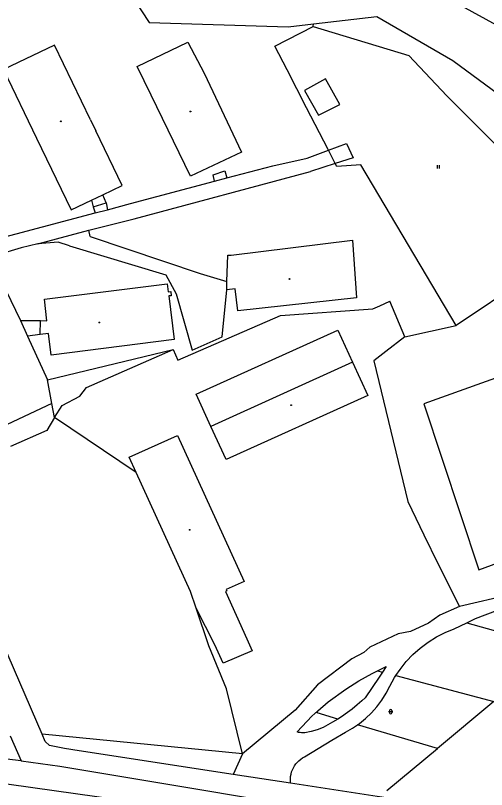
# Model space of a CAD drawing. Extents: x -595546 to -593986, y -1160845 to -1159202.
# Drawn here: x -595221.6 to -595115, y -1159895.1 to -1159719.9 of the extents above; entities that cross this region are included whole.
import ezdxf

# ---------------------------------------------------------------- set-up
doc = ezdxf.new("R2010")
doc.units = 0
for name, color, linetype in [('DOP - kresba z DSPS bez souradnic', 7, 'Continuous'), ('DOP - rozhrani ploch obecne', 7, 'Continuous'), ('Level 36', 7, 'Continuous'), ('Level 39', 7, 'Continuous'), ('Specificka linie pasportu komunikaci', 7, 'Continuous'), ('TM - budovy zdene_ betonove - NP', 7, 'Continuous'), ('TM - budovy zdene_ betonove - VP', 7, 'Continuous'), ('TM - chodniky - VP', 7, 'Continuous'), ('TM - komunikace - VP', 7, 'Continuous'), ('TM - letecke snimky - pomocna linie', 7, 'Continuous'), ('TM - plot drateny_ kovovy - VP', 7, 'Continuous'), ('TM - pomocna konstrukcni linie', 7, 'Continuous'), ('TM - rozhrani ploch obecne - VP', 7, 'Continuous'), ('Z-HRANICE_KULTUR', 7, 'Continuous')]:
    doc.layers.add(name, color=color, linetype=linetype)

msp = doc.modelspace()

# ---------------------------------------------------------------- linework, layer by layer
at = {"layer": 'DOP - kresba z DSPS bez souradnic'}
msp.add_lwpolyline([(-595268.89, -1159891.41), (-595269.21, -1159893.21), (-595268.57, -1159894.71), (-595266.72, -1159895.6), (-595265.32, -1159895.5), (-595256.05, -1159893.09), (-595246.69, -1159891.53), (-595235.36, -1159892.2), (-595232.77, -1159892.57), (-595173.62, -1159900.87), (-595148.3, -1159904.63), (-595141.72, -1159906.17), (-595139.48, -1159905.48), (-595138.52, -1159903.81), (-595138.69, -1159901.97)], dxfattribs=at)
at = {"layer": 'DOP - rozhrani ploch obecne'}
for points in [[(-595196.83, -1159713.02), (-595191.3, -1159721.47)], [(-595154.13, -1159721.78), (-595139.75, -1159720.08)], [(-595139.75, -1159720.08), (-595122.55, -1159730.03)], [(-595191.3, -1159721.47), (-595159.85, -1159722.45)], [(-595159.85, -1159722.45), (-595154.13, -1159721.78)], [(-595150.75, -1159750.4), (-595150.83, -1159750.24), (-595155.67, -1159740.81), (-595160.09, -1159732.2), (-595162.86, -1159726.79), (-595154.17, -1159722.33)], [(-595154.17, -1159722.33), (-595132.54, -1159728.93), (-595123.94, -1159738.07), (-595109.99, -1159752.06), (-595100.09, -1159763.41), (-595106.05, -1159779.51), (-595121.85, -1159790.09)], [(-595122.55, -1159730.03), (-595107.92, -1159740.88)], [(-595149.2, -1159753.41), (-595150.75, -1159750.4)], [(-595148.87, -1159754.06), (-595149.2, -1159753.41)], [(-595143.41, -1159753.68), (-595148.87, -1159754.06)], [(-595121.85, -1159790.09), (-595143.41, -1159753.68)], [(-595139.11, -1159785.59), (-595136.82, -1159784.59)], [(-595133.45, -1159792.63), (-595136.82, -1159784.59)], [(-595140.68, -1159786.26), (-595139.11, -1159785.59)], [(-595133.45, -1159792.63), (-595137.77, -1159795.97)], [(-595137.77, -1159795.97), (-595140.47, -1159798.05)], [(-595140.47, -1159798.05), (-595132.8, -1159829.94)], [(-595132.8, -1159829.94), (-595129.14, -1159837.46)], [(-595129.14, -1159837.46), (-595125.9, -1159844.1)], [(-595125.9, -1159844.1), (-595121.08, -1159853.66)], [(-595109.35, -1159850.98), (-595121.08, -1159853.66)], [(-595177.78, -1159862.63), (-595180.67, -1159854.1)], [(-595121.08, -1159853.66), (-595125.54, -1159855.62)], [(-595125.54, -1159855.62), (-595128.07, -1159857.46)], [(-595128.07, -1159857.46), (-595132.19, -1159859.32)], [(-595119.38, -1159857.36), (-595099.13, -1159863.07)], [(-595134.96, -1159859.85), (-595141.4, -1159862.9)], [(-595132.19, -1159859.32), (-595134.96, -1159859.85)], [(-595173.79, -1159872.35), (-595177.78, -1159862.63)], [(-595141.4, -1159862.9), (-595142.71, -1159864.11)], [(-595145.41, -1159865.52), (-595153.21, -1159871.4)], [(-595142.71, -1159864.11), (-595145.41, -1159865.52)], [(-595139.65, -1159868.25), (-595138.52, -1159868.55)], [(-595135.48, -1159869.35), (-595113.32, -1159875.2)], [(-595170.15, -1159887.04), (-595173.79, -1159872.35)], [(-595153.21, -1159871.4), (-595158.29, -1159877.15)], [(-595113.32, -1159875.2), (-595126.08, -1159885.84)], [(-595158.29, -1159877.15), (-595170.15, -1159887.04)], [(-595153.26, -1159877.79), (-595153.12, -1159877.35)], [(-595148.59, -1159879.17), (-595153.26, -1159877.79)], [(-595126.08, -1159885.84), (-595144.15, -1159880.49)], [(-595137.55, -1159895.38), (-595126.08, -1159885.84)], [(-595220.26, -1159888.63), (-595211.5, -1159889.85)], [(-595211.5, -1159889.85), (-595138.69, -1159901.97)]]:
    msp.add_lwpolyline(points, dxfattribs=at)
at = {"layer": 'Level 36'}
for p, q in [((-595126.08, -1159754.49), (-595126.08, -1159753.74)), ((-595125.58, -1159754.49), (-595125.58, -1159753.74)), ((-595137.13, -1159877.49), (-595136.13, -1159877.49)), ((-595136.88, -1159877.24), (-595136.88, -1159877.74)), ((-595136.38, -1159877.24), (-595136.38, -1159877.74))]:
    msp.add_line(p, q, dxfattribs=at)
for centre, start, end in [((-595136.63, -1159877.24), 0, 180), ((-595136.63, -1159877.74), 180, 0)]:
    msp.add_arc(centre, 0.25, start, end, dxfattribs=at)
at = {"layer": 'Level 39'}
for centre, radius in [((-595181.98, -1159741.63), 0.09), ((-595181.98, -1159741.63), 0.0398), ((-595211.33, -1159743.83), 0.09), ((-595211.33, -1159743.83), 0.0398), ((-595159.53, -1159779.54), 0.09), ((-595159.53, -1159779.54), 0.0398), ((-595202.59, -1159789.4), 0.09), ((-595202.59, -1159789.4), 0.0398), ((-595159.16, -1159808.12), 0.09), ((-595159.16, -1159808.12), 0.0398), ((-595182.14, -1159836.35), 0.09), ((-595182.14, -1159836.35), 0.0398)]:
    msp.add_circle(centre, radius, dxfattribs=at)
at = {"layer": 'Specificka linie pasportu komunikaci'}
for points in [[(-595216.52, -1159771.55), (-595204.94, -1159768.46)], [(-595215.51, -1159882.62), (-595228.35, -1159853.06), (-595235.23, -1159837.21), (-595240.46, -1159825.15)], [(-595172.28, -1159891.72), (-595207.17, -1159886.38), (-595210.51, -1159885.87), (-595213.89, -1159885.16), (-595214.82, -1159884.23), (-595215.51, -1159882.62)], [(-595159.31, -1159893.7), (-595172.28, -1159891.72)], [(-595137.16, -1159897.09), (-595139.72, -1159896.7), (-595159.31, -1159893.7)]]:
    msp.add_lwpolyline(points, dxfattribs=at)
at = {"layer": 'TM - budovy zdene_ betonove - NP'}
msp.add_lwpolyline([(-595145.26, -1159798.4), (-595177.32, -1159812.9)], dxfattribs=at)
at = {"layer": 'TM - budovy zdene_ betonove - VP'}
for points in [[(-595212.72, -1159726.6), (-595224.31, -1159732.07)], [(-595204.6, -1159743.49), (-595212.72, -1159726.6)], [(-595194.01, -1159731.39), (-595182.55, -1159725.92)], [(-595182.55, -1159725.92), (-595178.83, -1159732.95)], [(-595224.31, -1159732.07), (-595216.8, -1159747.67)], [(-595190.84, -1159737.93), (-595194.01, -1159731.39)], [(-595178.83, -1159732.95), (-595170.41, -1159750.82)], [(-595181.94, -1159756.27), (-595190.84, -1159737.93)], [(-595204.6, -1159743.49), (-595203.39, -1159746.02)], [(-595197.44, -1159758.4), (-595203.39, -1159746.02)], [(-595216.8, -1159747.67), (-595209, -1159763.88)], [(-595170.41, -1159750.82), (-595181.94, -1159756.27)], [(-595201.82, -1159760.48), (-595197.44, -1159758.4)], [(-595209, -1159763.88), (-595204.39, -1159761.7)], [(-595172.74, -1159774.16), (-595145.27, -1159770.74)], [(-595145.27, -1159770.74), (-595144.41, -1159783.79)], [(-595173.7, -1159780.11), (-595173.5, -1159774.17)], [(-595173.5, -1159774.17), (-595172.74, -1159774.16)], [(-595215, -1159784.11), (-595187.24, -1159780.63)], [(-595187.24, -1159780.63), (-595187.01, -1159782.44)], [(-595173.76, -1159781.99), (-595173.7, -1159780.11)], [(-595187.01, -1159782.44), (-595186.42, -1159782.36)], [(-595186.42, -1159782.36), (-595186.3, -1159783.31)], [(-595171.81, -1159781.77), (-595173.76, -1159781.99)], [(-595171.21, -1159786.74), (-595171.81, -1159781.77)], [(-595214.47, -1159789.01), (-595215, -1159784.11)], [(-595186.3, -1159783.31), (-595186.89, -1159783.38)], [(-595186.89, -1159783.38), (-595185.65, -1159793.26)], [(-595144.41, -1159783.79), (-595171.21, -1159786.74)], [(-595215.98, -1159792.11), (-595215.92, -1159788.91)], [(-595215.92, -1159788.91), (-595214.47, -1159789.01)], [(-595214.08, -1159791.87), (-595215.98, -1159792.11)], [(-595213.47, -1159796.76), (-595214.08, -1159791.87)], [(-595180.64, -1159805.64), (-595148.61, -1159791.15)], [(-595148.61, -1159791.15), (-595145.26, -1159798.4)], [(-595185.65, -1159793.26), (-595213.47, -1159796.76)], [(-595145.26, -1159798.4), (-595141.79, -1159805.9)], [(-595177.32, -1159812.9), (-595180.64, -1159805.64)], [(-595141.79, -1159805.9), (-595173.88, -1159820.42)], [(-595173.88, -1159820.42), (-595177.32, -1159812.9)], [(-595195.87, -1159819.87), (-595184.91, -1159814.96)], [(-595184.91, -1159814.96), (-595169.83, -1159848.02)], [(-595194.28, -1159823.34), (-595195.87, -1159819.87)], [(-595181.96, -1159850.32), (-595194.28, -1159823.34)], [(-595169.83, -1159848.02), (-595173.9, -1159849.86)], [(-595180.67, -1159854.1), (-595181.96, -1159850.32)], [(-595173.77, -1159850.17), (-595174.03, -1159850.3)], [(-595174.03, -1159850.3), (-595169.24, -1159861.02)], [(-595173.9, -1159849.86), (-595173.77, -1159850.17)], [(-595176.46, -1159862.38), (-595180.67, -1159854.1)], [(-595169.24, -1159861.02), (-595168.03, -1159863.74)], [(-595174.55, -1159866.55), (-595176.46, -1159862.38)], [(-595168.03, -1159863.74), (-595174.55, -1159866.55)]]:
    msp.add_lwpolyline(points, dxfattribs=at)
at = {"layer": 'TM - chodniky - VP'}
for points in [[(-595176.82, -1159755.95), (-595174.18, -1159755.03)], [(-595174.18, -1159755.03), (-595173.77, -1159756.65)], [(-595176.55, -1159757.39), (-595176.82, -1159755.95)], [(-595204.01, -1159763.17), (-595203.5, -1159764.58)], [(-595201.03, -1159762.29), (-595200.76, -1159763.87)], [(-595222.76, -1159882.98), (-595220.26, -1159888.63)], [(-595220.26, -1159888.63), (-595236.47, -1159886.72)]]:
    msp.add_lwpolyline(points, dxfattribs=at)
at = {"layer": 'TM - komunikace - VP'}
for points in [[(-595173.77, -1159756.65), (-595163.35, -1159753.89)], [(-595194.73, -1159765.9), (-595154.77, -1159755.2)], [(-595176.55, -1159757.39), (-595173.77, -1159756.65)], [(-595195.54, -1159762.43), (-595176.55, -1159757.39)], [(-595203.5, -1159764.58), (-595200.76, -1159763.87)], [(-595200.76, -1159763.87), (-595195.54, -1159762.43)], [(-595227.42, -1159770.9), (-595203.5, -1159764.58)], [(-595204.94, -1159768.46), (-595194.73, -1159765.9)], [(-595204.66, -1159769.89), (-595204.94, -1159768.46)], [(-595204.66, -1159769.89), (-595179.74, -1159778.26)], [(-595216.52, -1159771.55), (-595220.28, -1159772.47), (-595225.84, -1159774.12)], [(-595209.31, -1159772.02), (-595211.89, -1159771.2), (-595216.52, -1159771.55)], [(-595209.31, -1159772.02), (-595187.55, -1159778.6)], [(-595225.99, -1159777.57), (-595220.47, -1159788.93)], [(-595220.47, -1159788.93), (-595215.92, -1159788.91)]]:
    msp.add_lwpolyline(points, dxfattribs=at)
at = {"layer": 'TM - letecke snimky - pomocna linie'}
for points in [[(-595151.37, -1159734.19), (-595156.13, -1159736.83), (-595152.95, -1159742.45), (-595148.19, -1159740.01)], [(-595148.19, -1159740.01), (-595151.37, -1159734.19)], [(-595150.75, -1159750.4), (-595146.65, -1159748.87), (-595145.16, -1159752.1), (-595149.2, -1159753.41)], [(-595163.35, -1159753.89), (-595155.58, -1159752.19), (-595150.75, -1159750.4)], [(-595149.2, -1159753.41), (-595154.77, -1159755.2)], [(-595187.55, -1159778.6), (-595185.21, -1159782.93), (-595181.55, -1159795.67), (-595174.78, -1159792.63), (-595173.76, -1159781.99)], [(-595179.74, -1159778.26), (-595173.7, -1159780.11)], [(-595074.8, -1159788.35), (-595129.17, -1159807.8), (-595116.73, -1159845.37), (-595095.4, -1159837.53)], [(-595220.47, -1159788.93), (-595218.84, -1159792.47)], [(-595215.98, -1159792.11), (-595218.84, -1159792.47)], [(-595218.84, -1159792.47), (-595214.31, -1159802.35)], [(-595213.33, -1159807.75), (-595224.71, -1159813.06)], [(-595212.76, -1159810.91), (-595214.48, -1159813.87), (-595222.67, -1159817.43)], [(-595119.38, -1159857.36), (-595117.47, -1159856.43), (-595112.49, -1159854.53), (-595107.38, -1159853.05), (-595104.39, -1159852.45)], [(-595122.26, -1159858.75), (-595119.38, -1159857.36)], [(-595135.48, -1159869.35), (-595134.52, -1159867.92), (-595133.14, -1159866.18), (-595131.61, -1159864.57), (-595129.96, -1159863.09), (-595128.18, -1159861.76), (-595126.29, -1159860.59), (-595124.32, -1159859.59), (-595122.26, -1159858.75)], [(-595139.65, -1159868.25), (-595137.69, -1159867.26)], [(-595137.69, -1159867.26), (-595138.52, -1159868.55)], [(-595146.82, -1159872.42), (-595143.86, -1159870.56), (-595140.81, -1159868.84), (-595139.65, -1159868.25)], [(-595138.52, -1159868.55), (-595139.24, -1159869.66), (-595140.83, -1159872.04), (-595142.45, -1159874.4)], [(-595136.82, -1159871.71), (-595135.75, -1159869.76), (-595135.48, -1159869.35)], [(-595153.12, -1159877.35), (-595150.79, -1159875.31), (-595146.82, -1159872.42)], [(-595144.15, -1159880.49), (-595143.74, -1159880.21), (-595142.31, -1159879.04), (-595140.98, -1159877.77), (-595139.75, -1159876.39), (-595138.65, -1159874.91), (-595137.67, -1159873.35), (-595136.82, -1159871.71)], [(-595142.45, -1159874.4), (-595143.18, -1159875.07), (-595144.23, -1159875.98), (-595145.39, -1159876.91), (-595146.39, -1159877.67), (-595147.79, -1159878.65), (-595148.59, -1159879.17)], [(-595157.85, -1159882.1), (-595154.47, -1159878.54), (-595153.12, -1159877.35)], [(-595148.59, -1159879.17), (-595149.79, -1159879.91), (-595151.9, -1159881.07)], [(-595151.9, -1159881.07), (-595153.26, -1159881.6), (-595154.67, -1159882), (-595156.11, -1159882.26)], [(-595146.87, -1159882.16), (-595145.27, -1159881.25), (-595144.15, -1159880.49)], [(-595170.15, -1159887.04), (-595215.51, -1159882.62)], [(-595156.11, -1159882.26), (-595156.46, -1159882.28), (-595156.81, -1159882.28), (-595157.16, -1159882.25), (-595157.51, -1159882.19), (-595157.85, -1159882.1)], [(-595156.13, -1159887.72), (-595153.07, -1159885.83), (-595149.98, -1159883.97), (-595146.87, -1159882.16)], [(-595170.15, -1159887.04), (-595172.28, -1159891.72)], [(-595159.31, -1159893.7), (-595159.35, -1159893.19), (-595159.34, -1159892.67), (-595159.29, -1159892.16), (-595159.2, -1159891.65), (-595159.06, -1159891.16), (-595158.88, -1159890.68), (-595158.66, -1159890.21), (-595158.39, -1159889.77), (-595158.1, -1159889.35), (-595157.76, -1159888.96), (-595157.4, -1159888.6), (-595157, -1159888.27), (-595156.58, -1159887.98), (-595156.13, -1159887.72)]]:
    msp.add_lwpolyline(points, dxfattribs=at)
at = {"layer": 'TM - plot drateny_ kovovy - VP'}
for points in [[(-595184.82, -1159797.88), (-595161.56, -1159787.79), (-595140.68, -1159786.26)], [(-595214.31, -1159802.35), (-595185.88, -1159795.47)], [(-595185.88, -1159795.47), (-595184.82, -1159797.88)], [(-595213.33, -1159807.75), (-595214.31, -1159802.35)], [(-595212.76, -1159810.91), (-595213.33, -1159807.75)], [(-595194.28, -1159823.34), (-595212.76, -1159810.91)]]:
    msp.add_lwpolyline(points, dxfattribs=at)
at = {"layer": 'TM - pomocna konstrukcni linie'}
for points in [[(-595154.17, -1159722.33), (-595154.13, -1159721.78)], [(-595133.45, -1159792.63), (-595121.85, -1159790.09)]]:
    msp.add_lwpolyline(points, dxfattribs=at)
at = {"layer": 'TM - rozhrani ploch obecne - VP'}
for points in [[(-595204.39, -1159761.7), (-595201.82, -1159760.48)], [(-595204.39, -1159761.7), (-595204.01, -1159763.17)], [(-595201.03, -1159762.29), (-595201.82, -1159760.48)], [(-595204.01, -1159763.17), (-595201.03, -1159762.29)], [(-595212.76, -1159810.91), (-595210.99, -1159808.17), (-595207, -1159806.1), (-595205.52, -1159804.09), (-595185.88, -1159795.47)]]:
    msp.add_lwpolyline(points, dxfattribs=at)
at = {"layer": 'Z-HRANICE_KULTUR'}
msp.add_lwpolyline([(-595125.33, -1159715.07), (-595108.09, -1159724.57), (-595093.05, -1159733.36), (-595073.31, -1159744.03), (-595055.78, -1159752.72), (-595035.95, -1159763.62), (-595015.2, -1159776)], dxfattribs=at)

doc.saveas('drawing.dxf')
